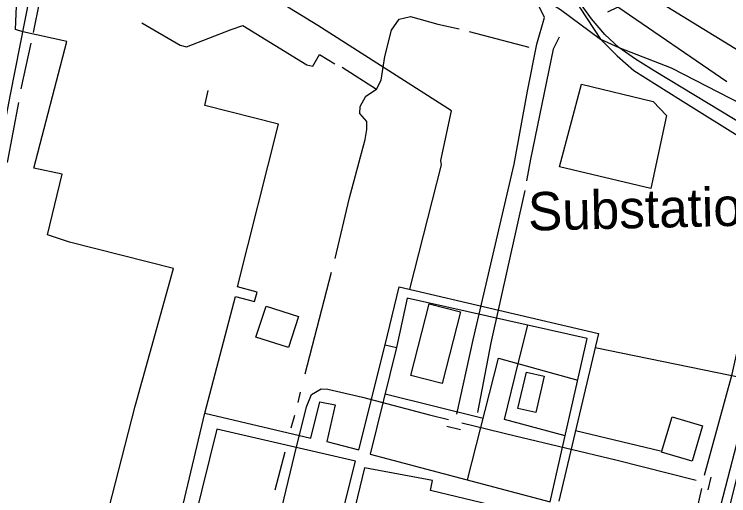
# Model space of a CAD drawing. Extents: x 3355677 to 3393573, y 612928 to 638357.
# Drawn here: x 3363227 to 3364774, y 627611 to 628653 of the extents above; entities that cross this region are included whole.
import ezdxf

# ---------------------------------------------------------------- set-up
doc = ezdxf.new("R2010")
doc.units = 0
for name, color, linetype in [('V-BLDG-OTLN', 7, 'Continuous'), ('V-RAIL-TRAK', 7, 'Continuous'), ('V-ROAD-CNTR', 7, 'Continuous'), ('V-SITE-OTLN', 7, 'Continuous'), ('V-SITE-OTLN-IDEN', 7, 'Continuous'), ('V-TOPO-SHOR', 7, 'Continuous'), ('V-UTIL-LINE', 7, 'Continuous')]:
    doc.layers.add(name, color=color, linetype=linetype)

msp = doc.modelspace()

# ---------------------------------------------------------------- linework, layer by layer
at = {"layer": 'V-BLDG-OTLN'}
for points in [[(3364193.4, 628009.5), (3364153.7, 627854.1), (3364085.9, 627871.4), (3364125.6, 628026.8)], [(3363772, 628022), (3363842.5, 627999.2), (3363820.8, 627932), (3363750.2, 627954.8)], [(3364317.1, 627800.3), (3364335.6, 627879.1), (3364374.5, 627869.9), (3364356, 627791.2)], [(3364717.2, 627762.8), (3364694.4, 627685.9), (3364628.3, 627705.5), (3364651.1, 627782.4)]]:
    msp.add_lwpolyline(points, close=True, dxfattribs=at)
at = {"layer": 'V-RAIL-TRAK'}
for points in [[(3365843.5, 627926.6), (3365193.4, 628330.6), (3364528.2, 628738.8), (3364216.4, 628928.8), (3364132.2, 628979.5)], [(3364836, 628395.2), (3364815, 628408.2), (3364612.7, 628531.1), (3364572.1, 628556.3), (3364535.5, 628581.8), (3364505.2, 628609.4), (3364476.9, 628643.7), (3364432.6, 628705.7), (3364402.6, 628758.2), (3364369.7, 628802.1), (3364347.8, 628826.8), (3364305.1, 628864.4), (3364216.4, 628928.8)], [(3364402.6, 628758.2), (3364452.4, 628666.5), (3364496, 628599.8), (3364532.2, 628563.4), (3364568.3, 628532), (3364669.6, 628468.3), (3364811.8, 628379.4), (3364822.4, 628373)]]:
    msp.add_lwpolyline(points, dxfattribs=at)
at = {"layer": 'V-ROAD-CNTR'}
for p, q in [((3364163.8, 627761.7), (3364192.8, 627754.7)), ((3364729.2, 627623.9), (3364736.1, 627651.7)), ((3364699.9, 627630.5), (3364699.6, 627630.4))]:
    msp.add_line(p, q, dxfattribs=at)
for points in [[(3364185.4, 627787.7), (3364220.5, 627949), (3364308.9, 628328.8), (3364337.8, 628486.7), (3364358, 628588.8), (3364375.2, 628646.3), (3364339.9, 628720.1), (3364312.1, 628773.9), (3364244.3, 628819.2), (3364126.6, 628888), (3364013.1, 628957.8), (3363856.8, 629052.7), (3363700.6, 629147.2), (3363673.4, 629164.4)], [(3362903.4, 626841.7), (3362943.2, 627050.1), (3362984.4, 627266.8), (3363031, 627507.9), (3363095.6, 627844.6), (3363151.9, 628131.5), (3363218.9, 628479.6), (3363261, 628693), (3363290.5, 628881.8), (3363093.5, 629007.4)], [(3364721.6, 627655.6), (3364781.1, 627874.7), (3364840.5, 628139.3), (3364877, 628159.6), (3364908.8, 628264.8)], [(3363621.2, 626817.3), (3363646.2, 626930.4), (3363682.7, 627077.7), (3363697.6, 627138.4), (3363723.2, 627243.2), (3363784.8, 627495.1), (3363834, 627699.2), (3363859.8, 627804), (3363870.6, 627830.6), (3363891.2, 627842.8), (3363906.2, 627842.3), (3363981.1, 627824.7), (3364125.7, 627786.4), (3364167.3, 627776.3)], [(3364196.3, 627769.2), (3364311.6, 627741.2), (3364529.6, 627689.1), (3364703.3, 627644.9)], [(3364714.6, 627627.2), (3364670.5, 627431.7), (3364610, 627189.5), (3364542.9, 626927.8), (3364540, 626916.6), (3364482.1, 626696.8), (3364398.4, 626364.3)]]:
    msp.add_lwpolyline(points, dxfattribs=at)
at = {"layer": 'V-SITE-OTLN'}
for points in [[(3363222.9, 629351.2), (3363238.9, 629356.9), (3363281, 629370.4), (3363342.5, 629378), (3363397.2, 629355), (3363627.7, 629215.7), (3363716.8, 629156.2), (3363887.4, 629053.1), (3364127.3, 628902.2), (3364307.4, 628792.6), (3364320, 628777.3), (3364369.2, 628689.7), (3364409.6, 628663.7), (3364496, 628599.8), (3364535.5, 628581.8), (3364649.5, 628537.3), (3364827.1, 628446.2)], [(3363417.4, 627526.5), (3363489.1, 627804.9), (3363571.8, 628103.1), (3363346.7, 628160.5), (3363299, 628175.9), (3363330.6, 628307.1), (3363269.7, 628320.2), (3363340.5, 628594.6), (3363245.7, 628615.7), (3363229.4, 628620.8), (3363233.9, 628722.8), (3363241.8, 628876.3), (3363150.4, 628938.5)]]:
    msp.add_lwpolyline(points, dxfattribs=at)
msp.add_lwpolyline([(3364455.3, 628502.4), (3364610.5, 628464.7), (3364638.7, 628434.4), (3364605.3, 628276.2), (3364407.3, 628323)], close=True, dxfattribs=at)
at = {"layer": 'V-TOPO-SHOR'}
for p, q in [((3363268.4, 628614.1), (3363282.2, 628681.8)), ((3364211.9, 628616.5), (3364341.3, 628582.2)), ((3363241.6, 628491.9), (3363263.4, 628591.2)), ((3363936.8, 628539.3), (3364011.3, 628491.7)), ((3363212.5, 628332.5), (3363237, 628462.8)), ((3363857.1, 627875.5), (3363913.9, 628095.1)), ((3363841.6, 627813.3), (3363846.9, 627835.2)), ((3363826.4, 627758.1), (3363834.4, 627786.1)), ((3363791.5, 627624.2), (3363813.3, 627706.4))]:
    msp.add_line(p, q, dxfattribs=at)
for points in [[(3364769.8, 628507), (3364533.8, 628668.6), (3364511.2, 628658.1)], [(3363921.8, 628125.1), (3363952.6, 628256.3), (3363986.9, 628382.6), (3363990.3, 628404.3), (3363990.4, 628421.3), (3363975.2, 628438.6), (3363975.7, 628453.9), (3363988.4, 628476.2), (3364011.3, 628491.7), (3364021.5, 628511), (3364029.2, 628561.8), (3364043.9, 628618.8), (3364060.4, 628643.1), (3364084.6, 628648.7), (3364144.2, 628631.8), (3364190, 628622.2)], [(3363503.2, 628635.3), (3363586.4, 628586.6), (3363599.7, 628582.7), (3363696.5, 628620.7), (3363722.2, 628629.2), (3363860.3, 628544.3), (3363873.4, 628541.1), (3363887.6, 628566.2), (3363920.8, 628546.1)], [(3364406.5, 628603.7), (3364393.6, 628577.6), (3364344.9, 628339.9), (3364335.9, 628292.8)], [(3364332, 628271.8), (3364259.1, 627942.4), (3364229.9, 627791.9)]]:
    msp.add_lwpolyline(points, dxfattribs=at)
at = {"layer": 'V-UTIL-LINE'}
for p, q in [((3364077.3, 628039.2), (3364054.5, 627932.3)), ((3364484.9, 627932.5), (3364804.9, 627866.6)), ((3364029.7, 627832.1), (3364242.2, 627779.1)), ((3363965.7, 627686.3), (3363665.2, 627755.7)), ((3364626, 627707.7), (3364442.1, 627751.6)), ((3364132.3, 627644.2), (3363985.5, 627671.8))]:
    msp.add_line(p, q, dxfattribs=at)
for points in [[(3364083.4, 628058.3), (3364151.9, 628327.3), (3364150.6, 628337.3), (3364173.4, 628444.2), (3363884.2, 628629.2), (3363694.3, 628745.8), (3363688.6, 628753.1), (3363152.7, 629076.9), (3362982.5, 629176.1), (3362817.8, 628913.9), (3362382.5, 629173.6)], [(3363639.9, 627790.3), (3363705.9, 628042.4), (3363747.2, 628031.9), (3363753.1, 628051.8), (3363710.4, 628063.7), (3363799.1, 628415.5), (3363639.6, 628456), (3363647.1, 628488.8)], [(3364736.4, 627512.4), (3364826.4, 627859.9), (3364889.5, 628106.2), (3364905.1, 628101.7), (3364762.4, 627537.8)], [(3364030.3, 627938.3), (3364060.4, 628063.7), (3364492, 627962.6), (3364406.1, 627599.4)], [(3363639.9, 627790.3), (3363869.2, 627736.1), (3363888.7, 627814.4), (3363921.5, 627808.3), (3363903.4, 627728.5), (3363973.2, 627710.5), (3364030.3, 627938.3), (3364054.5, 627932.3), (3363997.3, 627701.6), (3364387.5, 627598.2), (3364467.6, 627951.5), (3364077.3, 628039.2)], [(3364419.9, 627741.1), (3364288.2, 627776.2), (3364317.6, 627897.5), (3364338.7, 627980.4)], [(3364208, 627645.8), (3364275.6, 627909.2), (3364447.2, 627861.5)], [(3363519.3, 627281.9), (3363639.9, 627790.3)], [(3363665.2, 627755.7), (3363552.3, 627297.2), (3363848.5, 627219.2), (3363965.7, 627686.3)], [(3363985.5, 627671.8), (3363874.1, 627211.7), (3364046.5, 627171), (3364049.3, 627172.4), (3364114.9, 627157.3), (3364090.9, 627070.5), (3364241.9, 627034.3), (3364365.6, 627565.6), (3364127.8, 627622.9), (3364132.3, 627644.2)]]:
    msp.add_lwpolyline(points, dxfattribs=at)

# ---------------------------------------------------------------- texts
at = {"layer": 'V-SITE-OTLN-IDEN'}
msp.add_text('Substation', height=83, rotation=1.3328, dxfattribs=at).set_placement((3364340.2, 628185.1))

doc.saveas('drawing.dxf')
